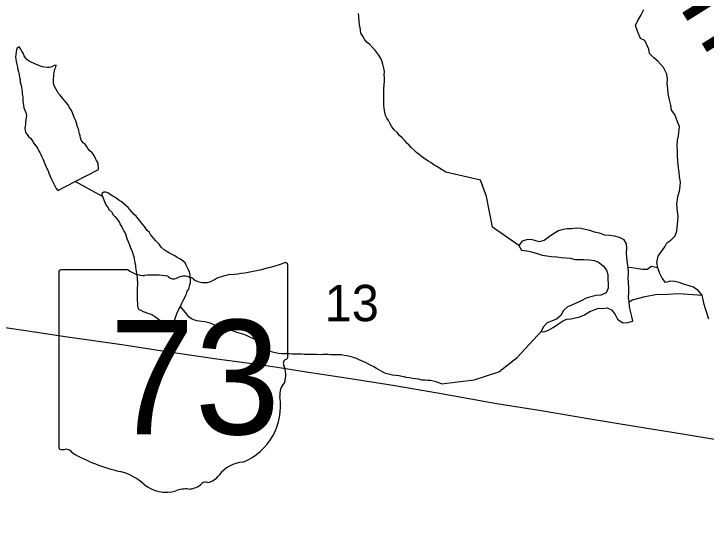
# Model space of a CAD drawing. Extents: x 1310247 to 1664935, y 284496 to 704931.
# Drawn here: x 1507703 to 1511910, y 565817 to 569030 of the extents above; entities that cross this region are included whole.
import ezdxf

# ---------------------------------------------------------------- set-up
doc = ezdxf.new("R2010")
doc.units = 0
for name, color, linetype in [('GM_X_Airport_Class_2', 7, 'Continuous'), ('GM_X_Interstate_Shield', 7, 'Continuous'), ('GM_X_Minor_Lake_Text', 7, 'Continuous'), ('GM_X_Minor_River_Text', 7, 'Continuous'), ('GM_X_Unincorporated_Location', 7, 'Continuous'), ('GM_X_US_Location', 7, 'Continuous')]:
    doc.layers.add(name, color=color, linetype=linetype)

msp = doc.modelspace()

# ---------------------------------------------------------------- linework, layer by layer
at = {"layer": 'GM_X_Airport_Class_2'}
for p, q in [((1509368.1, 566946.5), (1509368.1, 567499.2)), ((1507976, 567454.9), (1507976, 566398.2)), ((1508397.4, 567473), (1507989.7, 567473)), ((1509368, 566946.6), (1509368.1, 566946.5))]:
    msp.add_line(p, q, dxfattribs=at)
for centre, radius, start, end in [((1508872.2, 568913.6), 1476.4, 275.8445, 288.9065), ((1509352.7, 567501.5), 15.5, 351.8621, 97.738), ((1507991.9, 567457.1), 16.1, 98.1301, 188.1301), ((1508494.5, 567595.7), 156.4, 231.6195, 271.1119), ((1508546.4, 566879.8), 561.6, 80.4867, 94.9883), ((1508673.8, 567462.6), 45.1, 219.7921, 297.1024), ((1508740.1, 567340.5), 93.8, 54.4667, 119.1411), ((1508861.2, 567508), 112.9, 233.8562, 294.8282), ((1509060.6, 567150.3), 297, 97.3462, 120.7689), ((1509364.6, 566905.9), 24, 107.944, 210.337), ((1509351.6, 566944.3), 16.6, 289.6038, 7.7341), ((1509212, 566836), 144, 340.033, 23.6496), ((1509423.7, 566715.2), 104.8, 136.8065, 186.9296), ((1508954.9, 566644.8), 369.3, 292.3089, 8.9858), ((1507992.1, 566395.9), 16.3, 171.9584, 258.3066), ((1507994.5, 566504), 124.2, 267.339, 280.6039), ((1508019.9, 566337.3), 44.8, 29.7484, 93.2717), ((1508585.2, 567286.6), 1066.1, 240.4129, 257.1985), ((1509110.6, 566101.6), 202.2, 94.4031, 142.5768), ((1508267.4, 565923.5), 333.6, 47.1842, 75.836), ((1508854.4, 566295.8), 119.3, 282.8732, 323.2771), ((1508628.2, 566332), 211.7, 230.7004, 286.2918), ((1508765.9, 566252.9), 112.8, 268.777, 315.5493), ((1508867.9, 566150.6), 31.8, 65.7517, 132.6484), ((1508750.5, 565966.7), 173.9, 85.6951, 111.2099)]:
    msp.add_arc(centre, radius, start, end, dxfattribs=at)
at = {"layer": 'GM_X_Interstate_Shield'}
for points in [[(1506976.9, 567223.6), (1507124.7, 567200.4), (1507428.4, 567154), (1507762.2, 567107), (1508030, 567065.4), (1508359.7, 567018.4), (1508633.5, 566976.7), (1508937.2, 566932.3), (1509197.1, 566896.8), (1509329.3, 566876.4), (1509329.5, 566876.3)], [(1509329.5, 566876.3), (1509466.9, 566855.1), (1509722.6, 566815.7), (1510006.3, 566771.7), (1510278.7, 566724.3), (1510581, 566671.1)], [(1510581, 566671.1), (1510581, 566671.1), (1510638.3, 566661), (1510907.8, 566617.2), (1511193.1, 566569), (1511476.5, 566522.9), (1511777.9, 566474.2), (1512095.2, 566421.1), (1512400.6, 566372.4), (1512642, 566331.4), (1512825.6, 566298.1), (1512995.1, 566267.3), (1513150.6, 566236.8), (1513292.1, 566204.7), (1513443.3, 566164.3), (1513698.1, 566098.9), (1513895.1, 566045.2), (1514177.5, 565963), (1514437.8, 565877.4), (1514723.9, 565785.1)]]:
    msp.add_lwpolyline(points, dxfattribs=at)
at = {"layer": 'GM_X_Minor_River_Text'}
msp.add_line((1510907.1, 567098.9), (1510924.2, 567096.8), dxfattribs=at)
for points in [[(1511748.7, 568344.2), (1511736.7, 568374.3), (1511720.6, 568418.4), (1511700.6, 568444.5), (1511696.5, 568474.6), (1511686.5, 568514.7), (1511680.5, 568544.8), (1511678.5, 568576.8), (1511674.5, 568606.9), (1511676.5, 568635), (1511670.5, 568663.1), (1511650.4, 568703.2), (1511618.3, 568739.3), (1511592.2, 568763.3), (1511566.1, 568789.4), (1511562.1, 568815.5), (1511538.1, 568867.7), (1511512, 568879.7), (1511493.9, 568923.8), (1511481.9, 568959.9), (1511493.9, 568986), (1511516, 569024.1), (1511532, 569056.2)], [(1510327.6, 568067.7), (1510289.2, 568090.9), (1510273.4, 568101.3), (1510255.6, 568111.8), (1510239.9, 568124.3), (1510224.1, 568132.7), (1510208.3, 568143.1), (1510194.4, 568151.5), (1510180.7, 568161.9), (1510166.9, 568174.3), (1510151.2, 568184.7), (1510135.5, 568201.2), (1510117.9, 568217.7), (1510106.2, 568232), (1510090.5, 568244.5), (1510078.8, 568258.8), (1510063.2, 568275.3), (1510047.5, 568289.7), (1510031.9, 568308.2), (1510014.3, 568324.7), (1510000.7, 568343.1), (1509991.1, 568361.4), (1509979.6, 568381.7), (1509969.9, 568396), (1509962.3, 568412.3), (1509956.8, 568432.5), (1509953.4, 568454.7), (1509951.9, 568474.8), (1509950.6, 568502.9), (1509951.1, 568523), (1509951.9, 568553.1), (1509952.4, 568575.2), (1509953.1, 568599.2), (1509955.6, 568621.3), (1509956.2, 568645.3), (1509954.6, 568659.4), (1509955.1, 568677.5), (1509953.4, 568691.6), (1509949.8, 568707.8), (1509946.2, 568723.9), (1509938.7, 568744.2), (1509933, 568758.4), (1509921.5, 568778.7), (1509909.9, 568795.1), (1509896.3, 568811.5), (1509882.6, 568825.9), (1509865.1, 568846.4), (1509851.2, 568854.8), (1509835.6, 568871.2), (1509824.1, 568893.6), (1509812.6, 568912), (1509809, 568930.1), (1509807.4, 568944.2), (1509803.9, 568964.4), (1509802.4, 568984.5), (1509799.1, 569014.7), (1509797.6, 569032.8)], [(1508218.3, 568082.6), (1508215.3, 568122.9), (1508205.6, 568137.2), (1508199.9, 568149.3), (1508190.4, 568167.7), (1508178.7, 568184), (1508165, 568196.4), (1508153.3, 568210.8), (1508143.7, 568225), (1508136, 568237.3), (1508124.1, 568245.6), (1508112.5, 568262), (1508108.9, 568276.1), (1508105.2, 568288.2), (1508101.5, 568302.4), (1508097.9, 568318.5), (1508096.2, 568330.6), (1508090.5, 568342.8), (1508083.1, 568365.1), (1508079.4, 568379.2), (1508073.7, 568391.4), (1508068, 568405.6), (1508058.6, 568427.9), (1508051, 568446.2), (1508039.4, 568462.6), (1508033.7, 568476.8), (1508020.1, 568491.2), (1508010.3, 568503.4), (1507998.7, 568517.8), (1507985.1, 568536.2), (1507973.4, 568548.5), (1507965.6, 568560.8), (1507957.9, 568573), (1507950.3, 568587.3), (1507946.6, 568599.4), (1507944.9, 568611.5), (1507943.2, 568623.6), (1507943.5, 568637.6), (1507945.8, 568649.6), (1507946.3, 568665.7), (1507950.7, 568681.6), (1507953, 568693.6), (1507957.3, 568705.5), (1507959.6, 568717.5), (1507947.5, 568715.8), (1507933.3, 568708.2), (1507917.1, 568704.5), (1507905.1, 568702.8), (1507889.1, 568705.3), (1507877.1, 568707.6), (1507865.2, 568711.9), (1507851.3, 568718.2), (1507835.4, 568724.7), (1507821.5, 568731), (1507807.6, 568735.4), (1507795.7, 568741.7), (1507783.9, 568750.1), (1507774.2, 568762.3), (1507766.4, 568774.6), (1507758.8, 568790.8), (1507751.1, 568803.1), (1507743.4, 568817.3), (1507735.7, 568829.6), (1507723.6, 568823.9), (1507719.2, 568811.9), (1507716.9, 568797.9), (1507714.5, 568781.9), (1507714.1, 568765.9), (1507715.8, 568753.8), (1507717.4, 568739.7), (1507720.9, 568721.5), (1507724.5, 568705.4), (1507728.2, 568691.2), (1507731.9, 568677.1), (1507735.5, 568660.9), (1507737, 568642.8), (1507740.7, 568630.7), (1507742.3, 568614.6), (1507747.9, 568596.4), (1507749.5, 568582.3), (1507751.2, 568570.2), (1507752.9, 568558.1), (1507754.5, 568542), (1507758.1, 568525.8), (1507757.8, 568513.8), (1507757.5, 568501.8), (1507759.1, 568487.7), (1507760.8, 568473.6), (1507764.4, 568459.4), (1507768.1, 568447.3), (1507773.8, 568435.1), (1507777.5, 568423), (1507779.2, 568410.9), (1507778.9, 568398.8), (1507776.6, 568384.8), (1507774.2, 568370.8), (1507773.9, 568358.8), (1507771.6, 568346.8), (1507769.2, 568332.8), (1507770.9, 568320.7), (1507774.6, 568308.6)], [(1511927.2, 567173.1), (1511909.2, 567229.2), (1511899.2, 567263.3), (1511887.1, 567319.5), (1511863, 567345.5), (1511832.9, 567367.6), (1511806.9, 567375.6), (1511778.8, 567383.6), (1511746.7, 567395.7), (1511720.6, 567401.7), (1511694.5, 567403.7), (1511662.4, 567395.7), (1511642.4, 567421.7), (1511628.3, 567451.8), (1511616.3, 567485.9), (1511610.3, 567518), (1511618.3, 567556.1), (1511658.4, 567612.2), (1511670.5, 567638.3), (1511696.5, 567654.3), (1511722.6, 567680.4), (1511732.7, 567710.5), (1511738.7, 567768.6), (1511740.7, 567800.7), (1511736.7, 567828.8), (1511732.7, 567872.9), (1511738.7, 567917), (1511748.7, 567951.1), (1511752.7, 567981.2), (1511754.7, 568007.3), (1511748.7, 568039.4), (1511746.7, 568067.4), (1511742.7, 568093.5), (1511738.7, 568135.6), (1511736.7, 568165.7), (1511736.7, 568195.8), (1511734.7, 568223.9), (1511736.7, 568262), (1511742.7, 568288), (1511748.7, 568344.2)], [(1507774.6, 568308.6), (1507784.3, 568296.3), (1507792, 568284.1), (1507805.8, 568271.7), (1507819.3, 568253.3), (1507827, 568239), (1507838.7, 568224.7), (1507846.4, 568212.4), (1507852, 568198.2), (1507861.8, 568185.9), (1507867.5, 568173.8), (1507873.1, 568159.6), (1507878.8, 568147.4), (1507884.5, 568133.2), (1507890.2, 568121), (1507897.8, 568102.7), (1507903.4, 568088.5), (1507911.1, 568074.3), (1507914.7, 568060.2), (1507922.4, 568045.9), (1507928.1, 568033.7), (1507933.8, 568021.5), (1507939.5, 568009.3), (1507945.2, 567997.1), (1507954.9, 567980.8), (1507960.6, 567968.7), (1507970.3, 567956.4), (1508075.1, 568009.7)], [(1508075.1, 568009.7), (1508218.3, 568082.6)], [(1510771.8, 567620.2), (1510612.5, 567733.2), (1510575.3, 567919), (1510538.2, 568018.1), (1510327.6, 568067.7)], [(1508240.9, 567918.2), (1508075.1, 568009.7)], [(1508665.3, 567123.9), (1508676.3, 567159.7), (1508680.6, 567171.7), (1508684.9, 567183.6), (1508689.2, 567195.6), (1508695.7, 567211.4), (1508706.3, 567233.3), (1508716.7, 567251.1), (1508723.3, 567271), (1508731.7, 567286.8), (1508740.1, 567300.7), (1508746.5, 567314.6), (1508752.8, 567326.4), (1508757.3, 567344.4), (1508765.6, 567356.2), (1508772.3, 567384.2), (1508776.6, 567396.1), (1508777, 567412.2), (1508775.4, 567426.3), (1508773.8, 567442.3), (1508770.2, 567458.5), (1508764.5, 567472.7), (1508758.8, 567484.9), (1508751.2, 567501.1), (1508743.6, 567515.4), (1508731.8, 567525.7), (1508716, 567538.2), (1508696.3, 567548.7), (1508680.5, 567559.1), (1508668.5, 567563.4), (1508648.7, 567574), (1508629, 567586.5), (1508617.2, 567594.8), (1508597.5, 567611.4), (1508586, 567629.7), (1508566.4, 567650.3), (1508554.7, 567664.7), (1508543, 567675), (1508533.3, 567687.3), (1508527.5, 567699.5), (1508513.8, 567711.9), (1508506.1, 567724.1), (1508496.4, 567736.4), (1508482.8, 567752.8), (1508471.1, 567769.1), (1508459.5, 567783.5), (1508445.8, 567799.9), (1508434.1, 567810.2), (1508420.4, 567826.6), (1508408.8, 567841), (1508397, 567851.3), (1508383.3, 567863.7), (1508367.6, 567878.1), (1508355.8, 567888.5), (1508342, 567896.8), (1508324.2, 567909.3), (1508312.4, 567917.7), (1508300.5, 567924), (1508286.7, 567932.4), (1508274.9, 567940.7), (1508262.9, 567945), (1508250.9, 567945.3), (1508238.7, 567937.6), (1508238.4, 567925.5), (1508240.9, 567918.2)], [(1508240.9, 567918.2), (1508263, 567868.7), (1508272.7, 567856.4), (1508282.3, 567838.1), (1508299.9, 567821.6), (1508305.6, 567809.4), (1508317.4, 567797.1), (1508331, 567780.7), (1508344.5, 567760.3), (1508350.2, 567748.1), (1508359.9, 567733.8), (1508365.5, 567719.6), (1508371.2, 567707.4), (1508380.9, 567691.1), (1508390.2, 567662.8), (1508395.8, 567648.6), (1508405.3, 567626.2), (1508410.9, 567612.1), (1508416.6, 567597.9), (1508422.3, 567583.7), (1508425.9, 567569.5), (1508431.5, 567553.3), (1508435.2, 567539.2), (1508436.9, 567527.1), (1508438.6, 567515), (1508442.2, 567500.9), (1508441.9, 567488.8), (1508447.3, 567464.6), (1508448.9, 567448.5), (1508450.6, 567436.4), (1508452.3, 567424.3), (1508452, 567412.3), (1508453.6, 567398.2), (1508455.3, 567384.1), (1508452.8, 567364.1)], [(1510924.2, 567096.8), (1510952.3, 567106.9), (1510980.4, 567122.9), (1511006.5, 567141), (1511036.6, 567161), (1511062.6, 567173), (1511088.7, 567175), (1511116.8, 567181.1), (1511142.9, 567187.1), (1511171, 567199.1), (1511203, 567219.2), (1511229.1, 567229.2), (1511257.2, 567239.2), (1511283.3, 567237.2), (1511309.4, 567241.2), (1511335.5, 567229.2), (1511357.5, 567201.1), (1511371.6, 567173.1), (1511403.7, 567151), (1511433.7, 567153), (1511465.8, 567161), (1511457.8, 567189.1), (1511449.8, 567221.2), (1511443.8, 567249.3), (1511441.8, 567279.3), (1511437.8, 567305.4), (1511439.8, 567335.5), (1511439.8, 567361.5), (1511437.8, 567397.7), (1511435.8, 567423.7), (1511437.8, 567453.8), (1511435.8, 567487.9), (1511431.7, 567513.9), (1511427.7, 567548), (1511425.7, 567574.1), (1511427.7, 567604.2), (1511425.7, 567630.3), (1511411.7, 567656.3), (1511383.6, 567670.4), (1511353.5, 567678.4), (1511323.4, 567682.4), (1511295.3, 567684.4), (1511263.2, 567696.4), (1511231.1, 567702.4), (1511203.1, 567712.5), (1511175, 567718.5), (1511148.9, 567724.5), (1511120.8, 567726.5), (1511092.7, 567722.5), (1511066.6, 567722.5), (1511040.6, 567718.5), (1511012.5, 567710.4), (1510982.4, 567692.4), (1510956.3, 567674.4), (1510926.2, 567652.3), (1510896.1, 567644.3), (1510870.1, 567652.3), (1510844, 567658.3), (1510817.9, 567656.3), (1510791.8, 567648.3), (1510771.8, 567620.2), (1510787.8, 567592.1), (1510819.9, 567588.1), (1510850, 567582.1), (1510884.1, 567572.1), (1510914.2, 567562.1), (1510942.3, 567558), (1510968.3, 567554), (1511002.4, 567552), (1511028.5, 567548), (1511058.6, 567546), (1511086.7, 567544), (1511112.8, 567536), (1511166.9, 567536), (1511201, 567534), (1511231.1, 567530), (1511257.2, 567520), (1511285.3, 567497.9), (1511305.4, 567471.8), (1511313.4, 567443.8), (1511313.4, 567415.7), (1511315.4, 567387.6), (1511315.4, 567361.5), (1511303.4, 567333.5), (1511271.3, 567319.4), (1511241.2, 567317.4), (1511209.1, 567309.4), (1511181, 567301.4), (1511150.9, 567285.3), (1511094.7, 567257.3), (1511068.6, 567247.2), (1511042.6, 567225.2), (1511026.5, 567195.1), (1511000.4, 567173), (1510974.4, 567163), (1510944.3, 567151), (1510920.2, 567124.9), (1510907.1, 567098.9)], [(1511616.3, 567485.9), (1511576.2, 567493.9), (1511554.1, 567475.9), (1511524, 567475.9), (1511485.9, 567481.9), (1511459.8, 567485.9), (1511435.8, 567487.9)], [(1508452.8, 567364.1), (1508452.5, 567352), (1508452.1, 567338), (1508451.8, 567326), (1508453.4, 567311.9), (1508453, 567295.8), (1508452.7, 567283.8), (1508454.4, 567271.7), (1508454, 567255.7), (1508455.7, 567243.6), (1508463.4, 567231.3), (1508475.4, 567227), (1508489.2, 567220.7), (1508501.2, 567216.3), (1508515, 567210), (1508529, 567205.6), (1508540.9, 567201.3), (1508554.7, 567192.9), (1508566.6, 567184.6), (1508582.3, 567174.1), (1508594.2, 567165.8), (1508606.1, 567159.5), (1508617.9, 567151.2), (1508629.7, 567142.8), (1508641.6, 567136.5), (1508653.5, 567130.2), (1508665.3, 567123.9)], [(1511441.8, 567279.3), (1511462.3, 567290.7), (1511538.9, 567311.1), (1511603.3, 567323.8), (1511675.4, 567324.4), (1511741.7, 567329), (1511887.1, 567319.5)], [(1510302.9, 566779.5), (1510270.1, 566792.6), (1510252.2, 566797), (1510234.2, 566799.5), (1510216.1, 566799.9), (1510202.1, 566802.3), (1510184.1, 566802.8), (1510162.1, 566807.3), (1510144.1, 566809.8), (1510126.1, 566812.2), (1510108.2, 566816.7), (1510088.2, 566819.2), (1510074.2, 566821.6), (1510060.2, 566823.9), (1510044.3, 566828.3), (1510022.3, 566830.9), (1510004.3, 566833.4), (1509990.3, 566835.7), (1509972.3, 566840.2), (1509958.4, 566844.5), (1509938.6, 566855.1), (1509924.8, 566863.4), (1509907, 566873.9), (1509891.2, 566882.4), (1509871.4, 566892.9), (1509857.5, 566899.3), (1509843.6, 566907.7), (1509829.8, 566914), (1509815.9, 566920.4), (1509801.9, 566924.8), (1509786.1, 566933.2), (1509768.2, 566939.7), (1509752.3, 566944.1), (1509738.3, 566948.4), (1509724.4, 566950.8), (1509710.4, 566953.1), (1509694.4, 566955.5), (1509680.3, 566955.9), (1509666.3, 566956.3), (1509648.3, 566956.7), (1509630.2, 566957.2), (1509614.2, 566957.6), (1509596.1, 566958), (1509582.1, 566958.4), (1509564, 566956.8), (1509541.9, 566957.4), (1509525.9, 566957.8), (1509507.8, 566958.2), (1509485.8, 566958.8), (1509467.7, 566959.2), (1509453.7, 566959.6), (1509431.6, 566960.1), (1509413.6, 566960.6), (1509393.5, 566961.1), (1509375.5, 566961.5), (1509357.5, 566962), (1509343.4, 566962.3), (1509329.4, 566962.7), (1509311.4, 566965.2), (1509293.4, 566967.6), (1509275.5, 566972.1), (1509261.5, 566976.4), (1509243.7, 566986.9), (1509229.9, 566995.3), (1509216.2, 567007.7), (1509204.5, 567022), (1509186.8, 567034.5), (1509171, 567047), (1509155.2, 567055.4), (1509137.3, 567063.9), (1509117.5, 567074.4), (1509095.6, 567081), (1509079.7, 567085.4), (1509057.8, 567092), (1509043.9, 567098.3), (1509026, 567104.8), (1509012.1, 567109.2), (1508996.1, 567111.6), (1508978.2, 567118), (1508964.3, 567122.4), (1508950.4, 567128.8), (1508934.4, 567133.2), (1508916.6, 567139.7), (1508896.7, 567148.2), (1508880.8, 567152.6), (1508862.8, 567157.1), (1508842.8, 567159.6), (1508828.8, 567161.9), (1508814.8, 567162.3), (1508796.9, 567168.8), (1508783, 567175.1), (1508767.3, 567187.6), (1508753.7, 567204), (1508716.7, 567251.1)], [(1510302.9, 566779.5), (1510501, 566804.2), (1510649.6, 566853.8), (1510761.1, 566940.5), (1510907.1, 567098.9)]]:
    msp.add_lwpolyline(points, dxfattribs=at)

# ---------------------------------------------------------------- texts
at = {"layer": 'GM_X_Airport_Class_2'}
msp.add_text('73', height=696.1, dxfattribs=at).set_placement((1508285.1, 566472.7))
at = {"layer": 'GM_X_Minor_Lake_Text'}
msp.add_text('North', height=500.15, rotation=302.0278, dxfattribs=at).set_placement((1511070.9, 570147.9))
at = {"layer": 'GM_X_Unincorporated_Location'}
for s in ['s', 'r']:
    msp.add_text(s, height=1, dxfattribs=at).set_placement((1508656.4, 566856.3))
msp.add_text('73', height=1, rotation=0, dxfattribs=at).set_placement((1508404.6, 566783.5))
at = {"layer": 'GM_X_US_Location'}
msp.add_text('13', height=221, rotation=0, dxfattribs=at).set_placement((1509592.6, 567160.7))

doc.saveas('drawing.dxf')
